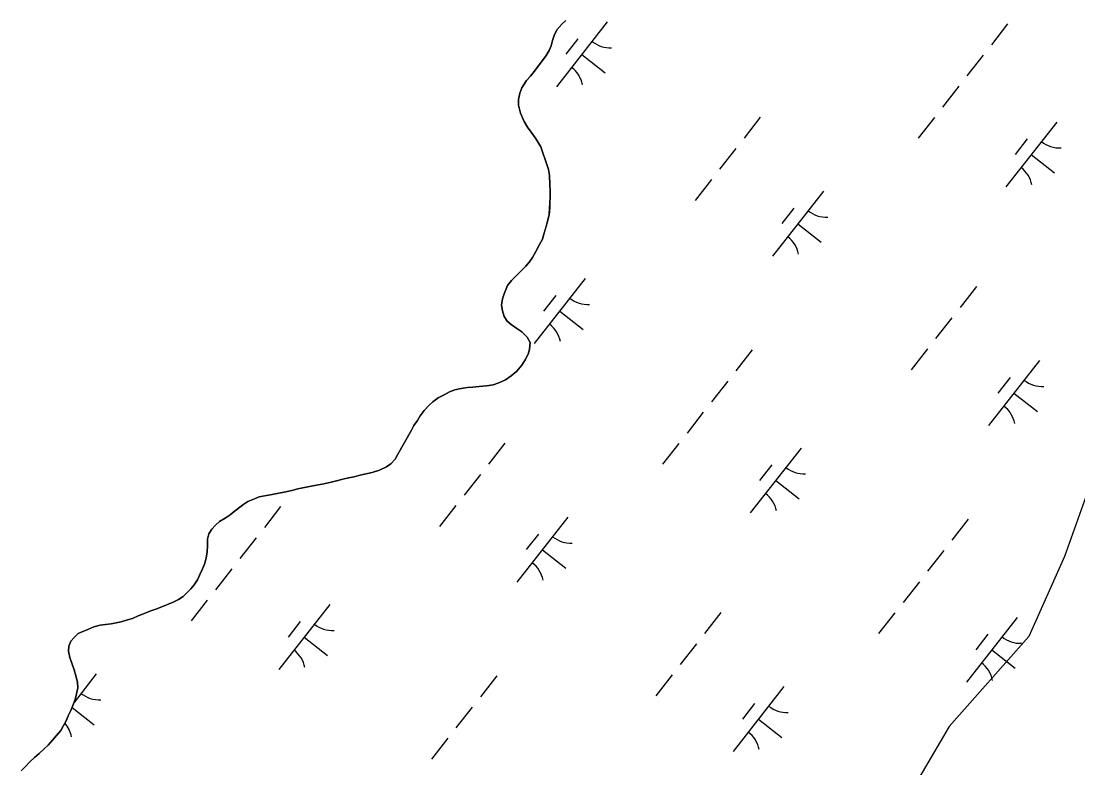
# Model space of a CAD drawing. Extents: x 3896831 to 3918110, y 171006 to 193349.
# Drawn here: x 3910351 to 3910991, y 178275 to 178728 of the extents above; entities that cross this region are included whole.
import ezdxf

# ---------------------------------------------------------------- set-up
doc = ezdxf.new("R2010")
doc.units = 0
doc.layers.add('V-TOPO-SHOR', color=7, linetype='Continuous')
doc.layers.add('V-WETL-SWMP', color=7, linetype='Continuous')

msp = doc.modelspace()

# ---------------------------------------------------------------- linework, layer by layer
at = {"layer": 'V-TOPO-SHOR'}
for points in [[(3910671.76, 178625.38), (3910671.56, 178628.99), (3910671.28, 178634.33), (3910670.69, 178637.94), (3910668.56, 178644.65), (3910667.43, 178647.61), (3910666.04, 178651.77), (3910662.82, 178657.04), (3910660.1, 178660.7), (3910657.9, 178663.68), (3910655.97, 178667.18), (3910653.81, 178672.16), (3910652.58, 178676.99), (3910652.52, 178680.46), (3910653.27, 178684.31), (3910654.53, 178687.48), (3910657.43, 178691.95), (3910659.75, 178694.57), (3910662.07, 178697.32), (3910667.01, 178704.02), (3910669.35, 178707.17), (3910671.15, 178710.2), (3910672.4, 178712.97), (3910673.14, 178716.15), (3910674.14, 178719.2), (3910675.81, 178722.63), (3910678.68, 178726.04), (3910681.13, 178728.39)], [(3910457.98, 178389.36), (3910459.66, 178393.05), (3910461.06, 178396.09), (3910462.31, 178398.86), (3910463.32, 178402.58), (3910463.8, 178406.3), (3910464.02, 178410.03), (3910464.1, 178414.03), (3910464.97, 178417.21), (3910466.63, 178420.11), (3910468.95, 178422.59), (3910471.39, 178424.68), (3910474.77, 178426.87), (3910477.74, 178428.81), (3910480.19, 178430.75), (3910483.57, 178433.35), (3910486.01, 178435.17), (3910488.58, 178436.98), (3910492.48, 178438.5), (3910495.31, 178439.64), (3910499.86, 178440.61), (3910503.34, 178441.2), (3910507.35, 178441.92), (3910510.57, 178442.51), (3910515.25, 178443.48), (3910518.74, 178444.47), (3910522.89, 178445.32), (3910526.91, 178446.17), (3910530.12, 178446.77), (3910534.54, 178447.61), (3910538.96, 178448.58), (3910542.18, 178449.45), (3910546.07, 178450.43), (3910549.55, 178451.16), (3910552.9, 178451.89), (3910555.85, 178452.63), (3910559.2, 178453.49), (3910563.89, 178454.46), (3910568.32, 178455.96), (3910572.49, 178457.88), (3910575.06, 178459.69), (3910577.79, 178462.43), (3910579.18, 178465.2), (3910587.76, 178480.09), (3910589.15, 178482.86), (3910591.22, 178486.02), (3910593.01, 178488.77), (3910595.34, 178492.06), (3910598.21, 178495.07), (3910600.65, 178497.28), (3910603.77, 178499.61), (3910607.95, 178501.79), (3910610.78, 178503.33), (3910613.87, 178504.47), (3910617.76, 178505.32), (3910621.5, 178506.04), (3910624.84, 178506.24), (3910628.72, 178506.56), (3910633.12, 178507), (3910637.14, 178507.58), (3910640.63, 178508.84), (3910644.54, 178510.62), (3910648.06, 178513.08), (3910651.45, 178515.94), (3910654.46, 178519.48), (3910656.52, 178522.64), (3910658.46, 178526.06), (3910659.19, 178528.98), (3910659.55, 178533.24), (3910657.75, 178536.48), (3910654.62, 178539.74), (3910651.46, 178541.68), (3910648.04, 178544.15), (3910645.69, 178546.2), (3910643.88, 178548.9), (3910642.88, 178552.39), (3910642.29, 178555.74), (3910642.9, 178559.59), (3910643.77, 178562.77), (3910645.87, 178567.8), (3910648.21, 178570.81), (3910650.79, 178573.16), (3910654.06, 178576.56), (3910656.92, 178579.56), (3910659.11, 178582.18), (3910661.03, 178584.81), (3910663.11, 178588.36), (3910665.33, 178592.58), (3910667.14, 178595.88), (3910667.86, 178598.8), (3910669.01, 178602.64), (3910670.16, 178606.48), (3910671.05, 178610.73), (3910671.39, 178614.59), (3910671.59, 178617.65), (3910671.8, 178621.25), (3910671.76, 178625.38)], [(3911001.58, 178454.5), (3910983.37, 178403.51), (3910961.79, 178355.17), (3910913.54, 178300.54), (3910880.67, 178244.73), (3910789.72, 178114.8), (3910694.67, 177993.53), (3910661.07, 177943.72), (3910627.48, 177893.92), (3910597.98, 177835.47), (3910590.06, 177825.36), (3910558.83, 177806.33), (3910499.74, 177765.63), (3910459.13, 177748.52), (3910418.07, 177710), (3910405.6, 177687.15), (3910407.78, 177669.12), (3910419.35, 177649.19), (3910423.45, 177640.54), (3910438.38, 177617.96), (3910443.93, 177597.29), (3910417.53, 177563.6), (3910377.92, 177513.07)], [(3910351.14, 178273.61), (3910353.73, 178276.36), (3910356.46, 178279.1), (3910359.31, 178281.7), (3910362.03, 178284.18), (3910365.29, 178287.18), (3910367.47, 178289.26), (3910370.2, 178292.27), (3910372.39, 178294.89), (3910375.12, 178298.17), (3910376.64, 178300.8), (3910378.44, 178303.97), (3910379.58, 178307.01), (3910381.24, 178310.17), (3910382.51, 178313.21), (3910383.79, 178316.92), (3910384.66, 178320.37), (3910385.4, 178323.95), (3910385.21, 178327.42), (3910384.35, 178331.31), (3910383.23, 178334.8), (3910382.23, 178337.75), (3910380.59, 178342.32), (3910379.74, 178346.21), (3910380.07, 178349.27), (3910381.2, 178352.31), (3910383.38, 178354.66), (3910385.69, 178356.88), (3910388.52, 178358.15), (3910391.48, 178359.29), (3910395.25, 178360.95), (3910399, 178361.93), (3910402.34, 178362.26), (3910405.69, 178362.73), (3910408.63, 178363.33), (3910411.85, 178364.06), (3910415.6, 178365.18), (3910418.55, 178366.05), (3910422.05, 178367.58), (3910425.28, 178368.85), (3910429.18, 178370.36), (3910432.67, 178371.62), (3910436.3, 178373.01), (3910439.8, 178374.41), (3910443.3, 178375.93), (3910446.4, 178377.47), (3910449.24, 178379.41), (3910451.55, 178381.49), (3910454, 178383.97), (3910455.92, 178386.47), (3910457.98, 178389.36)]]:
    msp.add_lwpolyline(points, dxfattribs=at)
at = {"layer": 'V-WETL-SWMP'}
for p, q in [((3910706.32, 178727.47), (3910675.47, 178688.11)), ((3910678.68, 178726.04), (3910675.81, 178722.63)), ((3910681.13, 178728.39), (3910678.68, 178726.04)), ((3910948.91, 178726.21), (3910939.04, 178713.62)), ((3910674.13, 178719.2), (3910673.14, 178716.15)), ((3910675.81, 178722.63), (3910674.13, 178719.2)), ((3910672.4, 178712.97), (3910671.14, 178710.2)), ((3910673.14, 178716.15), (3910672.4, 178712.97)), ((3910688.52, 178717.27), (3910681.12, 178707.83)), ((3910669.35, 178707.17), (3910667.01, 178704.02)), ((3910671.14, 178710.2), (3910669.35, 178707.17)), ((3910690.89, 178707.79), (3910705.06, 178696.68)), ((3910934.1, 178707.32), (3910924.23, 178694.73)), ((3910667.01, 178704.02), (3910662.07, 178697.32)), ((3910659.75, 178694.57), (3910657.43, 178691.95)), ((3910662.07, 178697.32), (3910659.75, 178694.57)), ((3910654.53, 178687.48), (3910653.27, 178684.31)), ((3910657.43, 178691.95), (3910654.53, 178687.48)), ((3910919.3, 178688.43), (3910909.43, 178675.84)), ((3910653.27, 178684.31), (3910652.52, 178680.46)), ((3910652.52, 178680.46), (3910652.58, 178676.99)), ((3910652.58, 178676.99), (3910653.81, 178672.16)), ((3910653.81, 178672.16), (3910655.97, 178667.18)), ((3910799.03, 178669.67), (3910789.16, 178657.08)), ((3910904.49, 178669.54), (3910894.62, 178656.95)), ((3910655.97, 178667.18), (3910657.9, 178663.68)), ((3910657.9, 178663.68), (3910660.1, 178660.7)), ((3910978.63, 178666.81), (3910947.78, 178627.45)), ((3910660.1, 178660.7), (3910662.82, 178657.04)), ((3910662.82, 178657.04), (3910666.05, 178651.77)), ((3910960.83, 178656.61), (3910953.43, 178647.17)), ((3910666.05, 178651.77), (3910667.43, 178647.61)), ((3910784.22, 178650.78), (3910774.35, 178638.19)), ((3910667.43, 178647.61), (3910668.56, 178644.65)), ((3910668.56, 178644.65), (3910670.69, 178637.94)), ((3910963.2, 178647.13), (3910977.37, 178636.03)), ((3910670.69, 178637.94), (3910671.28, 178634.33)), ((3910671.28, 178634.33), (3910671.56, 178628.99)), ((3910671.56, 178628.99), (3910671.76, 178625.38)), ((3910769.42, 178631.89), (3910759.55, 178619.3)), ((3910671.76, 178625.38), (3910671.8, 178621.25)), ((3910837.23, 178624.86), (3910806.39, 178585.5)), ((3910671.59, 178617.65), (3910671.4, 178614.59)), ((3910671.8, 178621.25), (3910671.59, 178617.65)), ((3910671.05, 178610.73), (3910670.16, 178606.48)), ((3910671.4, 178614.59), (3910671.05, 178610.73)), ((3910819.44, 178614.66), (3910812.04, 178605.22)), ((3910670.16, 178606.48), (3910667.86, 178598.8)), ((3910821.81, 178605.18), (3910835.98, 178594.08)), ((3910667.86, 178598.8), (3910667.13, 178595.88)), ((3910665.33, 178592.58), (3910663.11, 178588.36)), ((3910667.13, 178595.88), (3910665.33, 178592.58)), ((3910661.03, 178584.81), (3910659.11, 178582.18)), ((3910663.11, 178588.36), (3910661.03, 178584.81)), ((3910656.92, 178579.56), (3910654.06, 178576.56)), ((3910659.11, 178582.18), (3910656.92, 178579.56)), ((3910650.79, 178573.16), (3910648.21, 178570.81)), ((3910654.06, 178576.56), (3910650.79, 178573.16)), ((3910692.9, 178571.9), (3910662.06, 178532.54)), ((3910645.88, 178567.8), (3910643.77, 178562.77)), ((3910648.21, 178570.81), (3910645.88, 178567.8)), ((3910929.95, 178567.06), (3910920.08, 178554.47)), ((3910642.9, 178559.59), (3910642.29, 178555.74)), ((3910643.77, 178562.77), (3910642.9, 178559.59)), ((3910675.11, 178561.7), (3910667.71, 178552.26)), ((3910642.29, 178555.74), (3910642.88, 178552.39)), ((3910642.88, 178552.39), (3910643.88, 178548.9)), ((3910677.48, 178552.22), (3910691.65, 178541.12)), ((3910643.88, 178548.9), (3910645.69, 178546.2)), ((3910645.69, 178546.2), (3910648.04, 178544.15)), ((3910915.14, 178548.17), (3910905.27, 178535.58)), ((3910648.04, 178544.15), (3910651.46, 178541.68)), ((3910651.46, 178541.68), (3910654.62, 178539.74)), ((3910654.62, 178539.74), (3910657.75, 178536.48)), ((3910657.75, 178536.48), (3910659.55, 178533.24)), ((3910659.55, 178533.24), (3910659.19, 178528.98)), ((3910659.19, 178528.98), (3910658.46, 178526.06)), ((3910794.1, 178528.69), (3910784.23, 178516.1)), ((3910900.34, 178529.28), (3910890.47, 178516.69)), ((3910656.52, 178522.64), (3910654.46, 178519.48)), ((3910658.46, 178526.06), (3910656.52, 178522.64)), ((3910968.15, 178522.25), (3910937.31, 178482.89)), ((3910651.45, 178515.94), (3910648.06, 178513.08)), ((3910654.46, 178519.48), (3910651.45, 178515.94)), ((3910637.14, 178507.58), (3910633.13, 178507)), ((3910640.63, 178508.84), (3910637.14, 178507.58)), ((3910644.54, 178510.62), (3910640.63, 178508.84)), ((3910648.06, 178513.08), (3910644.54, 178510.62)), ((3910779.3, 178509.8), (3910769.43, 178497.21)), ((3910950.36, 178512.05), (3910942.96, 178502.61)), ((3910607.95, 178501.8), (3910603.77, 178499.62)), ((3910610.78, 178503.33), (3910607.95, 178501.8)), ((3910613.87, 178504.47), (3910610.78, 178503.33)), ((3910617.76, 178505.32), (3910613.87, 178504.47)), ((3910621.51, 178506.04), (3910617.76, 178505.32)), ((3910624.84, 178506.24), (3910621.51, 178506.04)), ((3910628.72, 178506.56), (3910624.84, 178506.24)), ((3910633.13, 178507), (3910628.72, 178506.56)), ((3910952.73, 178502.57), (3910966.9, 178491.47)), ((3910598.21, 178495.07), (3910595.35, 178492.06)), ((3910600.66, 178497.28), (3910598.21, 178495.07)), ((3910603.77, 178499.62), (3910600.66, 178497.28)), ((3910593.01, 178488.78), (3910591.22, 178486.01)), ((3910595.35, 178492.06), (3910593.01, 178488.78)), ((3910764.49, 178490.91), (3910754.62, 178478.32)), ((3910589.15, 178482.86), (3910587.76, 178480.09)), ((3910591.22, 178486.01), (3910589.15, 178482.86)), ((3910587.76, 178480.09), (3910579.18, 178465.2)), ((3910644.22, 178472.15), (3910634.35, 178459.56)), ((3910749.69, 178472.02), (3910739.82, 178459.43)), ((3910823.82, 178469.29), (3910792.98, 178429.94)), ((3910577.79, 178462.43), (3910575.06, 178459.69)), ((3910579.18, 178465.2), (3910577.79, 178462.43)), ((3910568.32, 178455.96), (3910563.89, 178454.46)), ((3910572.49, 178457.88), (3910568.32, 178455.96)), ((3910575.06, 178459.69), (3910572.49, 178457.88)), ((3910806.03, 178459.09), (3910798.62, 178449.65)), ((3910546.07, 178450.43), (3910542.18, 178449.45)), ((3910549.55, 178451.16), (3910546.07, 178450.43)), ((3910552.9, 178451.89), (3910549.55, 178451.16)), ((3910555.85, 178452.63), (3910552.9, 178451.89)), ((3910559.2, 178453.49), (3910555.85, 178452.63)), ((3910563.89, 178454.46), (3910559.2, 178453.49)), ((3910629.42, 178453.27), (3910619.55, 178440.67)), ((3910808.4, 178449.61), (3910822.56, 178438.51)), ((3910515.25, 178443.48), (3910510.57, 178442.51)), ((3910518.74, 178444.47), (3910515.25, 178443.48)), ((3910522.89, 178445.32), (3910518.74, 178444.47)), ((3910526.91, 178446.17), (3910522.89, 178445.32)), ((3910530.12, 178446.77), (3910526.91, 178446.17)), ((3910534.54, 178447.61), (3910530.12, 178446.77)), ((3910538.96, 178448.58), (3910534.54, 178447.61)), ((3910542.18, 178449.45), (3910538.96, 178448.58)), ((3910488.58, 178436.98), (3910486.01, 178435.17)), ((3910492.48, 178438.5), (3910488.58, 178436.98)), ((3910495.31, 178439.64), (3910492.48, 178438.5)), ((3910499.86, 178440.61), (3910495.31, 178439.64)), ((3910503.34, 178441.2), (3910499.86, 178440.61)), ((3910507.35, 178441.92), (3910503.34, 178441.2)), ((3910510.57, 178442.51), (3910507.35, 178441.92)), ((3910480.19, 178430.75), (3910477.74, 178428.81)), ((3910483.57, 178433.35), (3910480.19, 178430.75)), ((3910486.01, 178435.17), (3910483.57, 178433.35)), ((3910508.38, 178433.78), (3910498.51, 178421.19)), ((3910614.61, 178434.38), (3910604.74, 178421.78)), ((3910471.39, 178424.67), (3910468.95, 178422.59)), ((3910474.77, 178426.87), (3910471.39, 178424.67)), ((3910477.74, 178428.81), (3910474.77, 178426.87)), ((3910682.43, 178427.34), (3910651.59, 178387.99)), ((3910925.02, 178426.08), (3910915.15, 178413.49)), ((3910466.63, 178420.11), (3910464.97, 178417.21)), ((3910468.95, 178422.59), (3910466.63, 178420.11)), ((3910464.1, 178414.03), (3910464.02, 178410.03)), ((3910464.97, 178417.21), (3910464.1, 178414.03)), ((3910493.57, 178414.89), (3910483.7, 178402.3)), ((3910664.64, 178417.14), (3910657.23, 178407.7)), ((3910463.8, 178406.3), (3910463.32, 178402.58)), ((3910464.02, 178410.03), (3910463.8, 178406.3)), ((3910667.01, 178407.66), (3910681.17, 178396.56)), ((3910910.21, 178407.19), (3910900.34, 178394.6)), ((3910462.31, 178398.86), (3910461.05, 178396.09)), ((3910463.32, 178402.58), (3910462.31, 178398.86)), ((3910459.66, 178393.05), (3910457.98, 178389.36)), ((3910461.05, 178396.09), (3910459.66, 178393.05)), ((3910478.77, 178396), (3910468.9, 178383.41)), ((3910455.92, 178386.47), (3910454, 178383.97)), ((3910457.98, 178389.36), (3910455.92, 178386.47)), ((3910895.41, 178388.3), (3910885.54, 178375.71)), ((3910449.24, 178379.41), (3910446.4, 178377.47)), ((3910451.55, 178381.49), (3910449.24, 178379.41)), ((3910454, 178383.97), (3910451.55, 178381.49)), ((3910436.3, 178373.01), (3910432.67, 178371.62)), ((3910439.8, 178374.41), (3910436.3, 178373.01)), ((3910443.3, 178375.93), (3910439.8, 178374.41)), ((3910446.4, 178377.47), (3910443.3, 178375.93)), ((3910463.96, 178377.12), (3910454.09, 178364.52)), ((3910538.09, 178374.38), (3910507.25, 178335.03)), ((3910422.05, 178367.58), (3910418.55, 178366.05)), ((3910425.28, 178368.85), (3910422.05, 178367.58)), ((3910429.18, 178370.36), (3910425.28, 178368.85)), ((3910432.67, 178371.62), (3910429.18, 178370.36)), ((3910775.14, 178369.55), (3910765.27, 178356.95)), ((3910880.6, 178369.42), (3910870.73, 178356.82)), ((3910954.74, 178366.68), (3910923.89, 178327.33)), ((3910395.25, 178360.95), (3910391.48, 178359.29)), ((3910399, 178361.93), (3910395.25, 178360.95)), ((3910402.34, 178362.26), (3910399, 178361.93)), ((3910405.68, 178362.73), (3910402.34, 178362.26)), ((3910408.63, 178363.33), (3910405.68, 178362.73)), ((3910411.85, 178364.06), (3910408.63, 178363.33)), ((3910415.6, 178365.18), (3910411.85, 178364.06)), ((3910418.55, 178366.05), (3910415.6, 178365.18)), ((3910520.3, 178364.19), (3910512.9, 178354.74)), ((3910383.38, 178354.66), (3910381.2, 178352.31)), ((3910385.69, 178356.88), (3910383.38, 178354.66)), ((3910388.52, 178358.15), (3910385.69, 178356.88)), ((3910391.48, 178359.29), (3910388.52, 178358.15)), ((3910522.67, 178354.7), (3910536.84, 178343.6)), ((3910936.94, 178356.49), (3910929.54, 178347.04)), ((3910380.07, 178349.27), (3910379.74, 178346.21)), ((3910381.2, 178352.31), (3910380.07, 178349.27)), ((3910760.34, 178350.66), (3910750.47, 178338.06)), ((3910379.74, 178346.21), (3910380.59, 178342.32)), ((3910380.59, 178342.32), (3910382.22, 178337.75)), ((3910939.32, 178347), (3910953.48, 178335.9)), ((3910382.22, 178337.75), (3910383.23, 178334.8)), ((3910383.23, 178334.8), (3910384.35, 178331.31)), ((3910948.34, 178339.93), (3910953.48, 178335.9)), ((3910396.7, 178332.43), (3910383.19, 178315.18)), ((3910384.35, 178331.31), (3910385.21, 178327.42)), ((3910639.29, 178331.18), (3910629.42, 178318.58)), ((3910745.53, 178331.77), (3910735.66, 178319.17)), ((3910385.4, 178323.95), (3910384.66, 178320.37)), ((3910385.21, 178327.42), (3910385.4, 178323.95)), ((3910813.35, 178324.73), (3910782.5, 178285.38)), ((3910383.79, 178316.92), (3910382.51, 178313.21)), ((3910384.66, 178320.37), (3910383.79, 178316.92)), ((3910381.24, 178310.17), (3910379.58, 178307.01)), ((3910382.51, 178313.21), (3910381.24, 178310.17)), ((3910382.06, 178312.14), (3910395.45, 178301.65)), ((3910624.49, 178312.29), (3910614.62, 178299.69)), ((3910795.55, 178314.54), (3910788.15, 178305.09)), ((3910378.45, 178303.97), (3910376.65, 178300.8)), ((3910379.58, 178307.01), (3910378.45, 178303.97)), ((3910797.93, 178305.05), (3910812.09, 178293.95)), ((3910375.12, 178298.17), (3910370.2, 178292.27)), ((3910376.65, 178300.8), (3910375.12, 178298.17)), ((3910370.2, 178292.27), (3910367.47, 178289.26)), ((3910609.68, 178293.4), (3910599.81, 178280.8)), ((3910362.03, 178284.18), (3910359.31, 178281.7)), ((3910365.29, 178287.18), (3910362.03, 178284.18)), ((3910367.47, 178289.26), (3910365.29, 178287.18)), ((3910356.45, 178279.1), (3910353.73, 178276.35)), ((3910359.31, 178281.7), (3910356.45, 178279.1)), ((3910353.73, 178276.35), (3910351.14, 178273.61))]:
    msp.add_line(p, q, dxfattribs=at)
msp.add_lwpolyline([(3911001.58, 178454.5), (3910983.37, 178403.51), (3910961.79, 178355.17), (3910913.54, 178300.54), (3910880.67, 178244.73), (3910789.72, 178114.8), (3910694.67, 177993.53), (3910661.07, 177943.72), (3910627.48, 177893.92), (3910597.98, 177835.47), (3910590.06, 177825.36), (3910558.83, 177806.33), (3910499.74, 177765.63), (3910459.13, 177748.52), (3910418.07, 177710), (3910405.6, 177687.15), (3910407.78, 177669.12), (3910419.35, 177649.19), (3910423.45, 177640.54), (3910438.38, 177617.96), (3910443.93, 177597.29), (3910417.53, 177563.6), (3910377.92, 177513.07)], dxfattribs=at)
for centre, start, end in [((3910708.12, 178729.38), 231.14028, 272.68394), ((3910674.04, 178685.9), 11.14028, 52.68394), ((3910980.43, 178668.72), 231.14028, 272.68394), ((3910946.35, 178625.24), 11.14028, 52.68394), ((3910839.04, 178626.77), 231.14028, 272.68394), ((3910804.96, 178583.29), 11.14028, 52.68394), ((3910694.7, 178573.81), 231.14028, 272.68394), ((3910660.63, 178530.33), 11.14028, 52.68394), ((3910969.96, 178524.16), 231.14028, 272.68394), ((3910935.88, 178480.69), 11.14028, 52.68394), ((3910825.62, 178471.21), 231.14028, 272.68394), ((3910791.55, 178427.73), 11.14028, 52.68394), ((3910684.23, 178429.26), 231.14028, 272.68394), ((3910650.16, 178385.78), 11.14028, 52.68394), ((3910539.9, 178376.3), 231.14028, 272.68394), ((3910956.54, 178368.6), 231.14028, 272.68394), ((3910505.82, 178332.82), 11.14028, 52.68394), ((3910922.46, 178325.12), 11.14028, 52.68394), ((3910922.46, 178325.12), 11.14028, 15.61153), ((3910398.51, 178334.35), 231.14028, 272.68394), ((3910815.15, 178326.65), 231.14028, 272.68394), ((3910364.43, 178290.87), 11.14028, 41.48041), ((3910781.07, 178283.17), 11.14028, 52.68394)]:
    msp.add_arc(centre, 17.62, start, end, dxfattribs=at)

doc.saveas('drawing.dxf')
